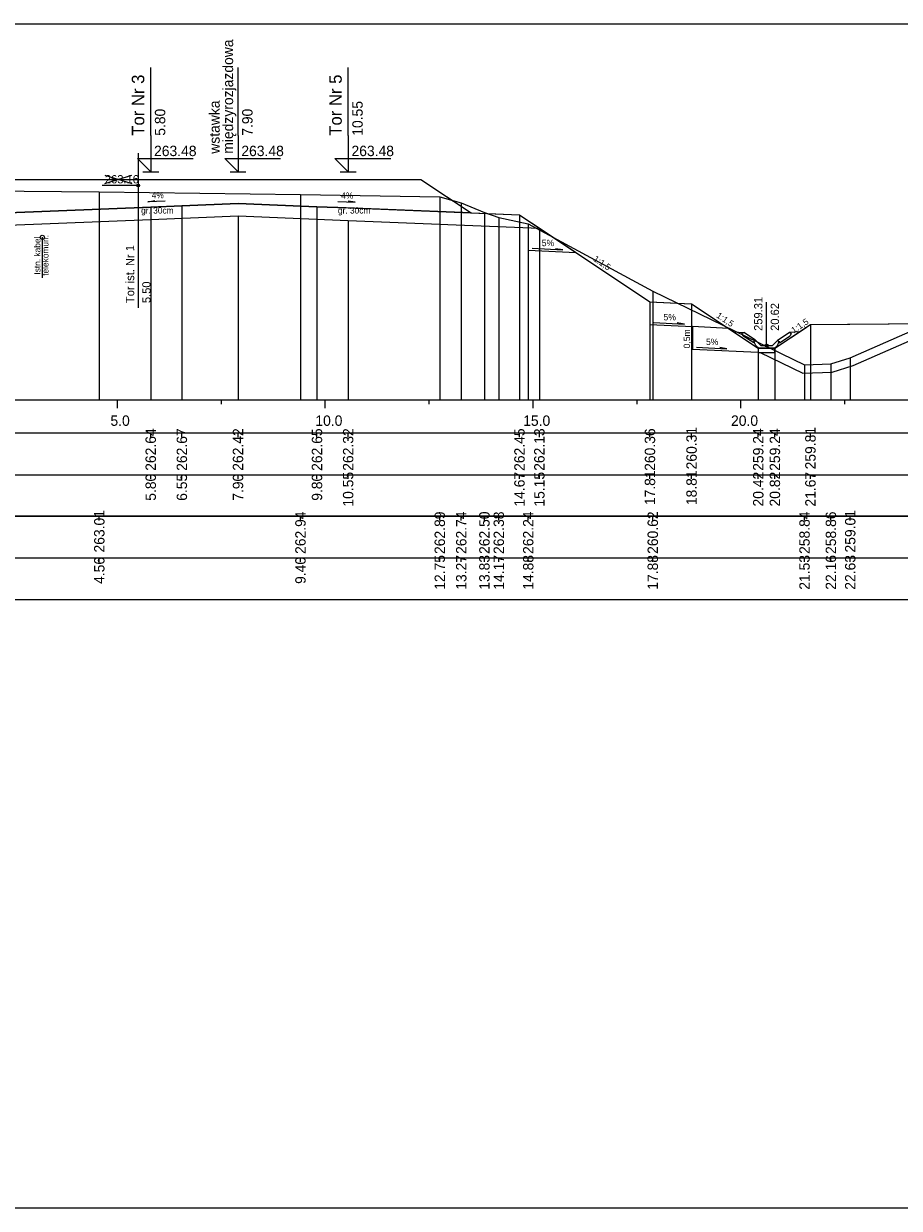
# Model space of a CAD drawing. Extents: x 6516023 to 6560129, y 5513077 to 5529206.
# Drawn here: x 6519688.46 to 6519709.52, y 5514518.16 to 5514546.66 of the extents above; entities that cross this region are included whole.
import ezdxf

# ---------------------------------------------------------------- set-up
doc = ezdxf.new("R2010")
doc.units = 0
for name, color, linetype in [('IR_default', 7, 'Continuous'), ('TOR_PRZEK_P-kable', 7, 'Continuous'), ('TOR_PRZEK_P-komponent', 7, 'Continuous'), ('TOR_PRZEK_P-odwodnienie', 7, 'Continuous'), ('TOR_PRZEK_P-opisy', 7, 'Continuous'), ('TOR_PRZEK_P-schodkowanie+wymiana', 7, 'Continuous'), ('TOR_PRZEK_P-tabelka istniejace', 7, 'Continuous'), ('TOR_PRZEK_P-tabelka projektowane', 7, 'Continuous'), ('TOR_PRZEK_P-teren istniejacy', 7, 'Continuous'), ('TOR_PRZEK_P-tory istniejace', 7, 'Continuous'), ('TOR_PRZEK_P-tory projektowane', 7, 'Continuous'), ('TOR_PRZEK_P-uklad odniesienia', 7, 'Continuous'), ('TOR_PRZEK_P-warstwa ochronna I', 7, 'Continuous'), ('TOR_PRZEK_P-warstwa ochronna II', 7, 'Continuous'), ('TOR_PS_T-skarpy projektowane', 7, 'Continuous'), ('TOR_RAMKI-ramka+tabelka 1', 7, 'Continuous')]:
    doc.layers.add(name, color=color, linetype=linetype)

msp = doc.modelspace()

# ---------------------------------------------------------------- linework, layer by layer
at = {"layer": 'IR_default'}
msp.add_lwpolyline([(6519687.463, 5514542.91), (6519688.946, 5514542.91), (6519689.763, 5514542.91), (6519691.007, 5514542.91), (6519693.263, 5514542.91), (6519694.069, 5514542.91), (6519694.513, 5514542.91), (6519696.769, 5514542.91), (6519698.013, 5514542.91), (6519698.399, 5514542.653), (6519699.219, 5514542.106), (6519699.433, 5514542.097), (6519700.384, 5514542.059), (6519700.677, 5514541.864), (6519700.905, 5514541.712), (6519702.584, 5514540.593), (6519703.524, 5514539.966), (6519704.169, 5514539.934), (6519704.524, 5514539.916), (6519705.559, 5514539.226), (6519706.129, 5514538.846), (6519706.387, 5514538.846), (6519706.529, 5514538.846), (6519706.906, 5514539.097), (6519707.114, 5514539.236), (6519707.288, 5514539.352), (6519707.384, 5514539.416), (6519708.274, 5514539.425), (6519710.227, 5514539.444)], dxfattribs=at)
at = {"layer": 'TOR_PRZEK_P-kable'}
msp.add_line((6519688.905, 5514541.517), (6519688.905, 5514540.543), dxfattribs=at)
msp.add_circle((6519688.905, 5514541.517), 0.05, dxfattribs=at)
at = {"layer": 'TOR_PRZEK_P-komponent'}
msp.add_line((6519693.613, 5514542.33), (6519692.262, 5514542.276), dxfattribs=at)
msp.add_lwpolyline([(6519679.463, 5514542.91), (6519682.963, 5514542.91), (6519683.963, 5514542.91), (6519687.463, 5514542.91), (6519689.763, 5514542.91), (6519693.263, 5514542.91), (6519694.513, 5514542.91), (6519698.013, 5514542.91), (6519699.219, 5514542.106), (6519696.017, 5514542.234), (6519695.513, 5514542.254), (6519693.613, 5514542.33), (6519692.262, 5514542.276), (6519691.513, 5514542.246), (6519688.083, 5514542.109), (6519687.583, 5514542.226), (6519685.713, 5514542.301), (6519684.963, 5514542.331), (6519683.518, 5514542.389), (6519681.963, 5514542.327), (6519681.213, 5514542.297), (6519678.373, 5514542.183), (6519678.373, 5514542.183)], close=True, dxfattribs=at)
at = {"layer": 'TOR_PRZEK_P-odwodnienie'}
for p, q in [((6519706.329, 5514538.916), (6519706.329, 5514539.96)), ((6519706.02, 5514538.975), (6519705.759, 5514539.149)), ((6519706.064, 5514539.042), (6519705.784, 5514539.229)), ((6519706.593, 5514539.042), (6519706.874, 5514539.229)), ((6519706.638, 5514538.975), (6519706.899, 5514539.149)), ((6519706.031, 5514538.992), (6519706.02, 5514538.975)), ((6519706.021, 5514539.011), (6519706.069, 5514539.035)), ((6519706.064, 5514539.042), (6519706.056, 5514539.029)), ((6519706.189, 5514538.916), (6519706.069, 5514539.035)), ((6519706.139, 5514538.846), (6519706.519, 5514538.846)), ((6519706.189, 5514538.916), (6519706.469, 5514538.916)), ((6519706.469, 5514538.916), (6519706.589, 5514539.035)), ((6519706.589, 5514539.035), (6519706.636, 5514539.011)), ((6519706.593, 5514539.042), (6519706.602, 5514539.029)), ((6519706.627, 5514538.992), (6519706.638, 5514538.975))]:
    msp.add_line(p, q, dxfattribs=at)
for points in [[(6519700.595, 5514541.751), (6519700.595, 5514541.751), (6519700.595, 5514541.751), (6519700.595, 5514541.75), (6519700.595, 5514541.751), (6519700.596, 5514541.75), (6519700.595, 5514541.751), (6519700.596, 5514541.751)], [(6519700.595, 5514541.751), (6519700.595, 5514541.751), (6519700.595, 5514541.751), (6519700.595, 5514541.75), (6519700.595, 5514541.751), (6519700.596, 5514541.75), (6519700.595, 5514541.751), (6519700.596, 5514541.751)], [(6519703.524, 5514539.966), (6519703.523, 5514539.966), (6519703.524, 5514539.966), (6519703.523, 5514539.965), (6519703.524, 5514539.966), (6519703.524, 5514539.965), (6519703.524, 5514539.966), (6519703.524, 5514539.966)], [(6519703.524, 5514539.966), (6519703.523, 5514539.966), (6519703.524, 5514539.966), (6519703.523, 5514539.965), (6519703.524, 5514539.966), (6519703.524, 5514539.965), (6519703.524, 5514539.966), (6519703.524, 5514539.966)], [(6519705.537, 5514539.24), (6519705.784, 5514539.229)], [(6519705.734, 5514539.202), (6519705.784, 5514539.229)], [(6519705.734, 5514539.202), (6519705.759, 5514539.149)], [(6519707.12, 5514539.24), (6519706.874, 5514539.229)], [(6519706.924, 5514539.202), (6519706.874, 5514539.229)], [(6519706.924, 5514539.202), (6519706.899, 5514539.149)], [(6519706.056, 5514539.029), (6519706.021, 5514539.011)], [(6519706.069, 5514538.916), (6519706.021, 5514539.011)], [(6519706.021, 5514539.011), (6519706.031, 5514538.992)], [(6519706.139, 5514538.846), (6519706.069, 5514538.916)], [(6519706.129, 5514538.846), (6519706.128, 5514538.846), (6519706.129, 5514538.846), (6519706.128, 5514538.845), (6519706.129, 5514538.846), (6519706.129, 5514538.845), (6519706.129, 5514538.846), (6519706.129, 5514538.846)], [(6519706.529, 5514538.846), (6519706.129, 5514538.846), (6519706.129, 5514538.746), (6519706.529, 5514538.746), (6519706.529, 5514538.846)], [(6519706.519, 5514538.846), (6519706.589, 5514538.916)], [(6519706.529, 5514538.846), (6519706.528, 5514538.846), (6519706.529, 5514538.846), (6519706.528, 5514538.845), (6519706.529, 5514538.846), (6519706.529, 5514538.845), (6519706.529, 5514538.846), (6519706.529, 5514538.846)], [(6519706.589, 5514538.916), (6519706.636, 5514539.011)], [(6519706.602, 5514539.029), (6519706.637, 5514539.011)], [(6519706.637, 5514539.011), (6519706.627, 5514538.992)]]:
    msp.add_lwpolyline(points, dxfattribs=at)
msp.add_circle((6519706.329, 5514538.916), 0.035, dxfattribs=at)
at = {"layer": 'TOR_PRZEK_P-opisy'}
for points in [[(6519691.86, 5514542.39), (6519691.442, 5514542.371), (6519691.61, 5514542.4)], [(6519696.017, 5514542.381), (6519696.435, 5514542.362), (6519696.267, 5514542.39)]]:
    msp.add_lwpolyline(points, dxfattribs=at)
at = {"layer": 'TOR_PRZEK_P-schodkowanie+wymiana'}
for p, q in [((6519700.595, 5514541.751), (6519700.595, 5514541.208)), ((6519700.595, 5514541.208), (6519701.748, 5514541.15)), ((6519703.524, 5514539.966), (6519703.524, 5514539.423)), ((6519703.524, 5514539.423), (6519704.547, 5514539.372)), ((6519704.547, 5514539.372), (6519704.547, 5514538.829)), ((6519705.414, 5514539.326), (6519704.547, 5514539.372)), ((6519704.547, 5514538.829), (6519706.129, 5514538.75))]:
    msp.add_line(p, q, dxfattribs=at)
msp.add_lwpolyline([(6519706.176, 5514538.746), (6519707.199, 5514538.249), (6519707.91, 5514538.272), (6519708.413, 5514538.434), (6519710.227, 5514539.228)], dxfattribs=at)
at = {"layer": 'TOR_PRZEK_P-tabelka istniejace'}
for p, q in [((6519690.276, 5514534.706), (6519690.276, 5514534.806)), ((6519695.115, 5514534.706), (6519695.115, 5514534.806)), ((6519698.467, 5514534.706), (6519698.467, 5514534.806)), ((6519698.984, 5514534.706), (6519698.984, 5514534.806)), ((6519699.541, 5514534.706), (6519699.541, 5514534.806)), ((6519699.887, 5514534.706), (6519699.887, 5514534.806)), ((6519700.595, 5514534.706), (6519700.595, 5514534.806)), ((6519703.591, 5514534.706), (6519703.591, 5514534.806)), ((6519707.242, 5514534.706), (6519707.242, 5514534.806)), ((6519707.876, 5514534.706), (6519707.876, 5514534.806)), ((6519708.342, 5514534.706), (6519708.342, 5514534.806)), ((6519634.663, 5514533.806), (6519728.463, 5514533.806)), ((6519690.276, 5514533.706), (6519690.276, 5514533.806)), ((6519695.115, 5514533.706), (6519695.115, 5514533.806)), ((6519698.467, 5514533.706), (6519698.467, 5514533.806)), ((6519698.984, 5514533.706), (6519698.984, 5514533.806)), ((6519699.541, 5514533.706), (6519699.541, 5514533.806)), ((6519699.887, 5514533.706), (6519699.887, 5514533.806)), ((6519700.595, 5514533.706), (6519700.595, 5514533.806)), ((6519703.591, 5514533.706), (6519703.591, 5514533.806)), ((6519707.242, 5514533.706), (6519707.242, 5514533.806)), ((6519707.876, 5514533.706), (6519707.876, 5514533.806)), ((6519708.342, 5514533.706), (6519708.342, 5514533.806))]:
    msp.add_line(p, q, dxfattribs=at)
for points in [[(6519690.276, 5514542.614), (6519690.276, 5514537.806), (6519690.276, 5514537.676), (6519690.276, 5514537.606)], [(6519695.115, 5514542.548), (6519695.115, 5514537.806), (6519695.115, 5514537.676), (6519695.115, 5514537.606)], [(6519698.467, 5514542.493), (6519698.467, 5514537.806), (6519698.467, 5514537.676), (6519698.467, 5514537.606)], [(6519698.984, 5514542.347), (6519698.984, 5514537.806), (6519698.984, 5514537.676), (6519698.984, 5514537.606)], [(6519699.541, 5514542.11), (6519699.541, 5514537.806), (6519699.541, 5514537.676), (6519699.541, 5514537.606)], [(6519699.887, 5514541.99), (6519699.887, 5514537.806), (6519699.887, 5514537.676), (6519699.887, 5514537.606)], [(6519700.595, 5514541.842), (6519700.595, 5514537.806), (6519700.595, 5514537.676), (6519700.595, 5514537.606)], [(6519703.591, 5514540.224), (6519703.591, 5514537.806), (6519703.591, 5514537.676), (6519703.591, 5514537.606)], [(6519708.342, 5514538.621), (6519708.342, 5514537.806), (6519708.342, 5514537.676), (6519708.342, 5514537.606)], [(6519707.242, 5514538.45), (6519707.242, 5514537.806), (6519707.242, 5514537.676), (6519707.242, 5514537.606)], [(6519707.876, 5514538.471), (6519707.876, 5514537.806), (6519707.876, 5514537.676), (6519707.876, 5514537.606)]]:
    msp.add_lwpolyline(points, dxfattribs=at)
msp.add_lwpolyline([(6519634.663, 5514534.806), (6519634.663, 5514532.806), (6519728.463, 5514532.806), (6519728.463, 5514534.806)], close=True, dxfattribs=at)
at = {"layer": 'TOR_PRZEK_P-tabelka projektowane'}
for p, q in [((6519691.513, 5514536.706), (6519691.513, 5514536.806)), ((6519692.262, 5514536.706), (6519692.262, 5514536.806)), ((6519693.613, 5514536.706), (6519693.613, 5514536.806)), ((6519695.513, 5514536.706), (6519695.513, 5514536.806)), ((6519696.263, 5514536.706), (6519696.263, 5514536.806)), ((6519700.384, 5514536.706), (6519700.384, 5514536.806)), ((6519700.863, 5514536.706), (6519700.863, 5514536.806)), ((6519703.524, 5514536.706), (6519703.524, 5514536.806)), ((6519704.524, 5514536.706), (6519704.524, 5514536.806)), ((6519706.129, 5514536.706), (6519706.129, 5514536.806)), ((6519706.529, 5514536.706), (6519706.529, 5514536.806)), ((6519707.384, 5514536.706), (6519707.384, 5514536.806)), ((6519634.663, 5514535.806), (6519728.463, 5514535.806)), ((6519691.513, 5514535.706), (6519691.513, 5514535.806)), ((6519692.262, 5514535.706), (6519692.262, 5514535.806)), ((6519693.613, 5514535.706), (6519693.613, 5514535.806)), ((6519695.513, 5514535.706), (6519695.513, 5514535.806)), ((6519696.263, 5514535.706), (6519696.263, 5514535.806)), ((6519700.384, 5514535.706), (6519700.384, 5514535.806)), ((6519700.863, 5514535.706), (6519700.863, 5514535.806)), ((6519703.524, 5514535.706), (6519703.524, 5514535.806)), ((6519704.524, 5514535.706), (6519704.524, 5514535.806)), ((6519706.129, 5514535.706), (6519706.129, 5514535.806)), ((6519706.529, 5514535.706), (6519706.529, 5514535.806)), ((6519707.384, 5514535.706), (6519707.384, 5514535.806))]:
    msp.add_line(p, q, dxfattribs=at)
for points in [[(6519691.513, 5514542.246), (6519691.513, 5514537.806), (6519691.513, 5514537.676), (6519691.513, 5514537.606)], [(6519692.262, 5514542.276), (6519692.262, 5514537.806), (6519692.262, 5514537.676), (6519692.262, 5514537.606)], [(6519695.513, 5514542.254), (6519695.513, 5514537.806), (6519695.513, 5514537.676), (6519695.513, 5514537.606)], [(6519693.613, 5514542.03), (6519693.613, 5514537.806), (6519693.613, 5514537.676), (6519693.613, 5514537.606)], [(6519700.384, 5514542.059), (6519700.384, 5514537.806), (6519700.384, 5514537.676), (6519700.384, 5514537.606)], [(6519696.263, 5514541.924), (6519696.263, 5514537.806), (6519696.263, 5514537.676), (6519696.263, 5514537.606)], [(6519700.863, 5514541.74), (6519700.863, 5514537.806), (6519700.863, 5514537.676), (6519700.863, 5514537.606)], [(6519703.524, 5514539.966), (6519703.524, 5514537.806), (6519703.524, 5514537.676), (6519703.524, 5514537.606)], [(6519704.524, 5514539.916), (6519704.524, 5514537.806), (6519704.524, 5514537.676), (6519704.524, 5514537.606)], [(6519707.384, 5514539.416), (6519707.384, 5514537.806), (6519707.384, 5514537.676), (6519707.384, 5514537.606)], [(6519706.129, 5514538.846), (6519706.129, 5514537.806), (6519706.129, 5514537.676), (6519706.129, 5514537.606)], [(6519706.529, 5514538.846), (6519706.529, 5514537.806), (6519706.529, 5514537.676), (6519706.529, 5514537.606)]]:
    msp.add_lwpolyline(points, dxfattribs=at)
msp.add_lwpolyline([(6519634.663, 5514536.806), (6519634.663, 5514534.806), (6519728.463, 5514534.806), (6519728.463, 5514536.806)], close=True, dxfattribs=at)
at = {"layer": 'TOR_PRZEK_P-teren istniejacy'}
msp.add_lwpolyline([(6519643.535, 5514539.457), (6519671.523, 5514538.971), (6519673.082, 5514538.927), (6519673.246, 5514538.895), (6519673.442, 5514539.002), (6519673.978, 5514539.296), (6519678.021, 5514541.622), (6519678.525, 5514541.77), (6519679.072, 5514542.004), (6519679.487, 5514542.237), (6519680.332, 5514542.7), (6519690.276, 5514542.614), (6519695.115, 5514542.548), (6519698.467, 5514542.493), (6519698.984, 5514542.347), (6519699.541, 5514542.11), (6519699.887, 5514541.99), (6519700.595, 5514541.842), (6519703.591, 5514540.224), (6519707.242, 5514538.45), (6519707.876, 5514538.471), (6519708.342, 5514538.621), (6519710.517, 5514539.573)], dxfattribs=at)
at = {"layer": 'TOR_PRZEK_P-tory istniejace'}
for p, q in [((6519691.21, 5514543.54), (6519691.21, 5514539.819)), ((6519690.41, 5514542.811), (6519691.062, 5514543.014)), ((6519690.41, 5514543.014), (6519691.062, 5514542.811)), ((6519691.21, 5514542.764), (6519690.345, 5514542.764))]:
    msp.add_line(p, q, dxfattribs=at)
msp.add_circle((6519691.21, 5514542.764), 0.035, dxfattribs=at)
at = {"layer": 'TOR_PRZEK_P-tory projektowane'}
for p, q in [((6519691.513, 5514543.968), (6519691.513, 5514545.6)), ((6519693.613, 5514543.967), (6519693.613, 5514545.6)), ((6519696.263, 5514543.967), (6519696.263, 5514545.6)), ((6519691.513, 5514543.968), (6519691.513, 5514543.09)), ((6519693.613, 5514543.967), (6519693.613, 5514543.09)), ((6519696.263, 5514543.967), (6519696.263, 5514543.09)), ((6519691.513, 5514543.09), (6519691.194, 5514543.409)), ((6519691.194, 5514543.409), (6519692.538, 5514543.409)), ((6519693.613, 5514543.09), (6519693.294, 5514543.409)), ((6519693.294, 5514543.409), (6519694.638, 5514543.409)), ((6519696.263, 5514543.09), (6519695.944, 5514543.409)), ((6519695.944, 5514543.409), (6519697.288, 5514543.409)), ((6519691.321, 5514543.09), (6519691.705, 5514543.09)), ((6519693.421, 5514543.09), (6519693.805, 5514543.09)), ((6519696.071, 5514543.09), (6519696.455, 5514543.09))]:
    msp.add_line(p, q, dxfattribs=at)
at = {"layer": 'TOR_PRZEK_P-uklad odniesienia'}
for p, q in [((6519638.463, 5514537.606), (6519728.463, 5514537.606)), ((6519690.713, 5514537.406), (6519690.713, 5514537.606)), ((6519693.213, 5514537.506), (6519693.213, 5514537.606)), ((6519695.713, 5514537.406), (6519695.713, 5514537.606)), ((6519698.213, 5514537.506), (6519698.213, 5514537.606)), ((6519700.713, 5514537.406), (6519700.713, 5514537.606)), ((6519703.213, 5514537.506), (6519703.213, 5514537.606)), ((6519705.713, 5514537.406), (6519705.713, 5514537.606)), ((6519708.213, 5514537.506), (6519708.213, 5514537.606))]:
    msp.add_line(p, q, dxfattribs=at)
at = {"layer": 'TOR_PRZEK_P-warstwa ochronna I'}
msp.add_lwpolyline([(6519688.083, 5514541.809), (6519691.513, 5514541.946), (6519693.613, 5514542.03), (6519696.263, 5514541.924), (6519700.863, 5514541.74)], dxfattribs=at)
at = {"layer": 'TOR_PRZEK_P-warstwa ochronna II'}
msp.add_lwpolyline([(6519688.083, 5514542.109), (6519691.513, 5514542.246), (6519692.262, 5514542.276), (6519693.613, 5514542.33), (6519695.513, 5514542.254), (6519696.263, 5514542.224), (6519700.384, 5514542.059), (6519703.524, 5514539.966), (6519704.524, 5514539.916), (6519706.129, 5514538.846), (6519706.529, 5514538.846), (6519707.384, 5514539.416), (6519710.227, 5514539.444)], dxfattribs=at)
at = {"layer": 'TOR_PS_T-skarpy projektowane'}
for points in [[(6519700.688, 5514541.252), (6519701.424, 5514541.212), (6519701.251, 5514541.243)], [(6519703.617, 5514539.467), (6519704.352, 5514539.428), (6519704.179, 5514539.459)], [(6519704.64, 5514538.873), (6519705.375, 5514538.834), (6519705.202, 5514538.864)]]:
    msp.add_lwpolyline(points, dxfattribs=at)
at = {"layer": 'TOR_RAMKI-ramka+tabelka 1'}
msp.add_lwpolyline([(6519632.013, 5514546.656), (6519879.513, 5514546.656), (6519879.513, 5514518.156), (6519632.013, 5514518.156)], close=True, dxfattribs=at)

# ---------------------------------------------------------------- texts
at = {"layer": 'TOR_PRZEK_P-kable'}
for s, height, p in [('Istn. kabel', 0.14999, (6519688.86, 5514540.619)), ('telekomun.', 0.15, (6519689.054, 5514540.591))]:
    msp.add_text(s, height=height, rotation=90.0511, dxfattribs=at).set_placement(p)
at = {"layer": 'TOR_PRZEK_P-odwodnienie'}
for s, p in [('259.31', (6519706.229, 5514539.266)), ('20.62', (6519706.629, 5514539.266))]:
    msp.add_text(s, height=0.2, rotation=90, dxfattribs=at).set_placement(p)
at = {"layer": 'TOR_PRZEK_P-opisy'}
for s, rotation, p in [('4%', 0.1515, (6519691.537, 5514542.455)), ('4%', 359.8485, (6519696.096, 5514542.447)), ('1:1,5', 325.9299, (6519702.146, 5514540.963)), ('1:1,5', 325.9299, (6519705.108, 5514539.602)), ('1:1,5', 34.0701, (6519706.987, 5514539.201))]:
    msp.add_text(s, height=0.15, rotation=rotation, dxfattribs=at).set_placement(p)
at = {"layer": 'TOR_PRZEK_P-schodkowanie+wymiana'}
msp.add_text('0,5m', height=0.1545, rotation=90, dxfattribs=at).set_placement((6519704.489, 5514538.845))
at = {"layer": 'TOR_PRZEK_P-tabelka istniejace'}
for s, p in [('263.01', (6519690.401, 5514533.933)), ('262.94', (6519695.24, 5514533.899)), ('262.89', (6519698.592, 5514533.898)), ('262.74', (6519699.109, 5514533.899)), ('262.50', (6519699.666, 5514533.898)), ('262.38', (6519700.012, 5514533.898)), ('262.24', (6519700.72, 5514533.899)), ('260.62', (6519703.716, 5514533.9)), ('258.84', (6519707.367, 5514533.899)), ('258.86', (6519708.001, 5514533.898)), ('259.01', (6519708.467, 5514533.933)), ('4.56', (6519690.401, 5514533.177)), ('9.40', (6519695.24, 5514533.178)), ('12.75', (6519698.592, 5514533.037)), ('13.27', (6519699.109, 5514533.038)), ('13.83', (6519699.666, 5514533.038)), ('14.17', (6519700.012, 5514533.038)), ('14.88', (6519700.72, 5514533.038)), ('17.88', (6519703.716, 5514533.038)), ('21.53', (6519707.367, 5514533.038)), ('22.16', (6519708.001, 5514533.038)), ('22.63', (6519708.467, 5514533.038))]:
    msp.add_text(s, height=0.25, rotation=90, dxfattribs=at).set_placement(p)
at = {"layer": 'TOR_PRZEK_P-tabelka projektowane'}
for s, p in [('262.64', (6519691.638, 5514535.899)), ('262.67', (6519692.387, 5514535.898)), ('262.42', (6519693.738, 5514535.9)), ('262.65', (6519695.638, 5514535.897)), ('262.32', (6519696.388, 5514535.9)), ('262.45', (6519700.509, 5514535.897)), ('262.13', (6519700.988, 5514535.898)), ('260.36', (6519703.649, 5514535.898)), ('260.31', (6519704.649, 5514535.933)), ('259.24', (6519706.254, 5514535.899)), ('259.24', (6519706.654, 5514535.899)), ('259.81', (6519707.509, 5514535.933)), ('5.80', (6519691.638, 5514535.178)), ('6.55', (6519692.387, 5514535.177)), ('7.90', (6519693.738, 5514535.178)), ('9.80', (6519695.638, 5514535.178)), ('10.55', (6519696.388, 5514535.037)), ('14.67', (6519700.509, 5514535.038)), ('15.15', (6519700.988, 5514535.037)), ('17.81', (6519703.649, 5514535.073)), ('18.81', (6519704.649, 5514535.073)), ('20.42', (6519706.254, 5514535.04)), ('20.82', (6519706.654, 5514535.04)), ('21.67', (6519707.509, 5514535.038))]:
    msp.add_text(s, height=0.25, rotation=90, dxfattribs=at).set_placement(p)
at = {"layer": 'TOR_PRZEK_P-tory istniejace'}
msp.add_text('263.16', height=0.2, dxfattribs=at).set_placement((6519690.41, 5514542.814))
for s, rotation, p in [('Tor ist. Nr 1', 90.0511, (6519691.116, 5514539.934)), ('5.50', 90, (6519691.51, 5514539.934))]:
    msp.add_text(s, height=0.2, rotation=rotation, dxfattribs=at).set_placement(p)
at = {"layer": 'TOR_PRZEK_P-tory projektowane'}
for s, height, p in [('międzyrozjazdowa', 0.25, (6519693.496, 5514543.527)), ('Tor Nr 3', 0.3, (6519691.358, 5514543.961)), ('Tor Nr 5', 0.3, (6519696.108, 5514543.961)), ('wstawka', 0.25, (6519693.173, 5514543.527)), ('5.80', 0.25, (6519691.863, 5514543.96)), ('7.90', 0.25, (6519693.963, 5514543.96)), ('10.55', 0.25, (6519696.613, 5514543.96))]:
    msp.add_text(s, height=height, rotation=90, dxfattribs=at).set_placement(p)
for p in [(6519691.593, 5514543.47), (6519693.693, 5514543.47), (6519696.343, 5514543.47)]:
    msp.add_text('263.48', height=0.25, dxfattribs=at).set_placement(p)
at = {"layer": 'TOR_PRZEK_P-uklad odniesienia'}
for s, p in [('5.0', (6519690.544, 5514536.981)), ('10.0', (6519695.474, 5514536.981)), ('15.0', (6519700.474, 5514536.981)), ('20.0', (6519705.474, 5514536.981))]:
    msp.add_text(s, height=0.25, dxfattribs=at).set_placement(p)
at = {"layer": 'TOR_PRZEK_P-warstwa ochronna I'}
for p in [(6519691.282, 5514542.089), (6519696.017, 5514542.089)]:
    msp.add_text('gr. 30cm', height=0.15, dxfattribs=at).set_placement(p)
at = {"layer": 'TOR_PS_T-skarpy projektowane'}
for p in [(6519700.921, 5514541.304), (6519703.849, 5514539.519), (6519704.872, 5514538.925)]:
    msp.add_text('5%', height=0.1545, dxfattribs=at).set_placement(p)

doc.saveas('drawing.dxf')
